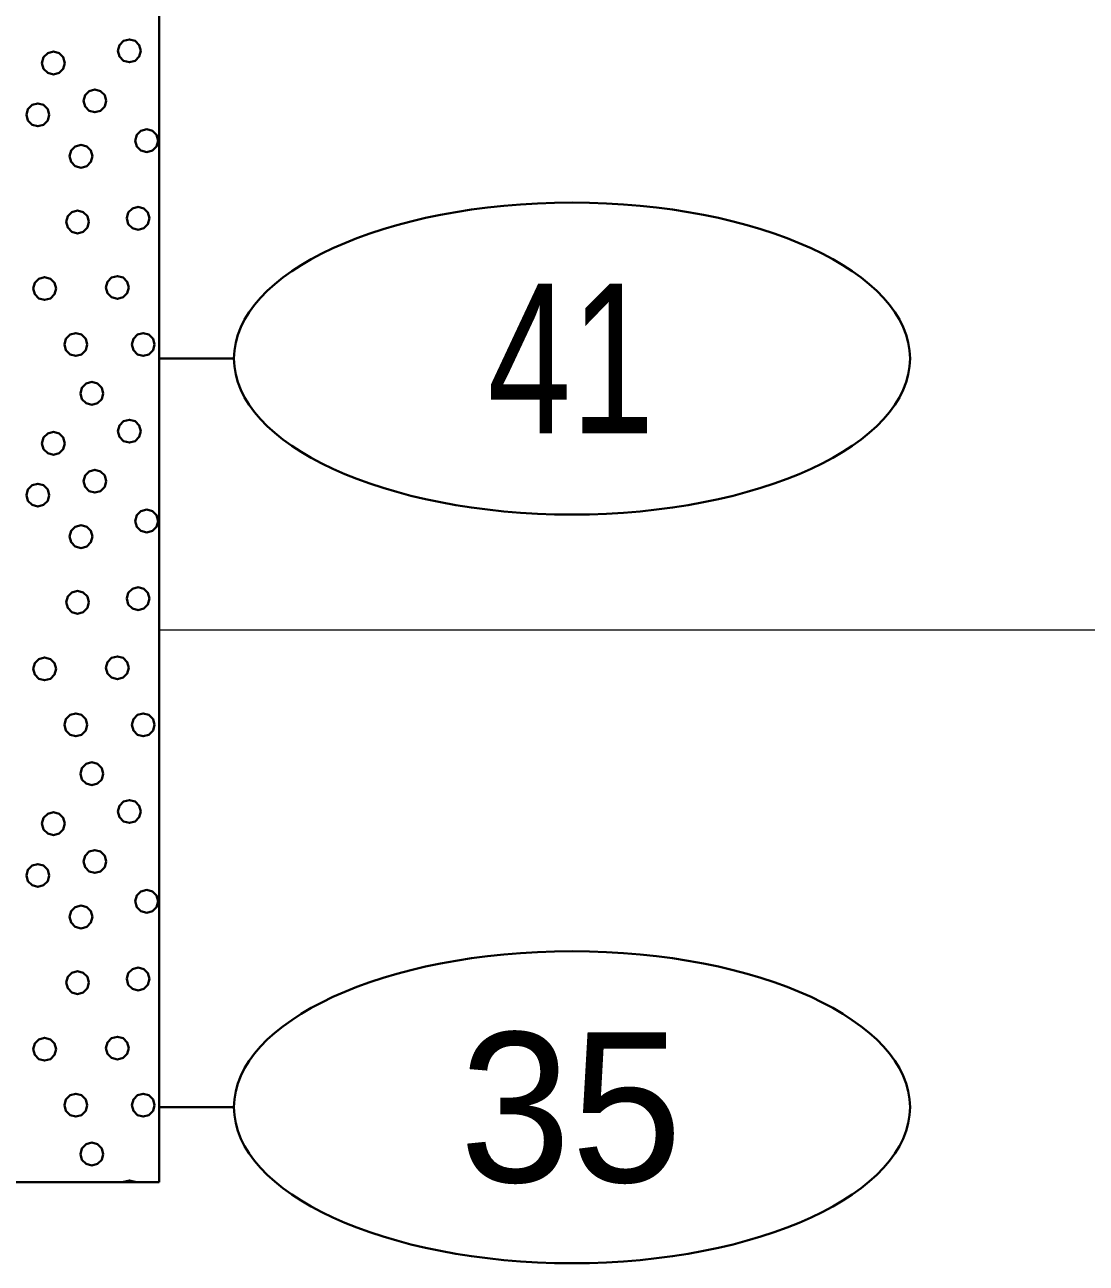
# Model space of a CAD drawing. Extents: x -76 to 974, y -1080 to -735.
# Drawn here: x 666.4 to 673.49, y -996.32 to -988.05 of the extents above; entities that cross this region are included whole.
import ezdxf
from ezdxf.enums import TextEntityAlignment as Align

# ---------------------------------------------------------------- set-up
doc = ezdxf.new("R2010")
doc.units = 0
doc.header["$LTSCALE"] = 0.36
doc.layers.add('27', color=7, linetype='Continuous', lineweight=40)
doc.layers.add('7', color=7, linetype='Continuous', lineweight=13)

msp = doc.modelspace()

# ---------------------------------------------------------------- linework, layer by layer
at = {"layer": '27'}
for p, q in [((667.2963, -995.7789), (667.2963, -982.6789)), ((667.7963, -990.2789), (667.2963, -990.2789)), ((667.7963, -995.2789), (667.2963, -995.2789)), ((664.7963, -995.7789), (667.2963, -995.7789))]:
    msp.add_line(p, q, dxfattribs=at)
for points in [[(667.1737, -988.2237), (667.1635, -988.1856), (667.1356, -988.1577), (667.0975, -988.1475), (667.0594, -988.1577), (667.0315, -988.1856), (667.0213, -988.2237), (667.0315, -988.2618), (667.0594, -988.2897), (667.0975, -988.2999), (667.1356, -988.2897), (667.1635, -988.2618)], [(666.6665, -988.3051), (666.6563, -988.267), (666.6284, -988.2391), (666.5903, -988.2289), (666.5522, -988.2391), (666.5243, -988.267), (666.5141, -988.3051), (666.5243, -988.3432), (666.5522, -988.3711), (666.5903, -988.3813), (666.6284, -988.3711), (666.6563, -988.3432)], [(666.9436, -988.5581), (666.9334, -988.52), (666.9055, -988.4921), (666.8674, -988.4819), (666.8293, -988.4921), (666.8014, -988.52), (666.7912, -988.5581), (666.8014, -988.5962), (666.8293, -988.6241), (666.8674, -988.6343), (666.9055, -988.6241), (666.9334, -988.5962)], [(666.5622, -988.6509), (666.552, -988.6128), (666.5241, -988.5849), (666.486, -988.5747), (666.4479, -988.5849), (666.42, -988.6128), (666.4098, -988.6509), (666.42, -988.689), (666.4479, -988.7169), (666.486, -988.7271), (666.5241, -988.7169), (666.552, -988.689)], [(667.2894, -988.8238), (667.2792, -988.7857), (667.2513, -988.7578), (667.2132, -988.7476), (667.1751, -988.7578), (667.1472, -988.7857), (667.137, -988.8238), (667.1472, -988.8619), (667.1751, -988.8897), (667.2132, -988.9), (667.2513, -988.8897), (667.2792, -988.8619)], [(666.8508, -988.928), (666.8406, -988.8899), (666.8127, -988.862), (666.7746, -988.8518), (666.7365, -988.862), (666.7086, -988.8899), (666.6984, -988.928), (666.7086, -988.9661), (666.7365, -988.994), (666.7746, -989.0042), (666.8127, -988.994), (666.8406, -988.9661)], [(666.8279, -989.3666), (666.8177, -989.3285), (666.7898, -989.3006), (666.7517, -989.2904), (666.7136, -989.3006), (666.6857, -989.3285), (666.6755, -989.3666), (666.6857, -989.4047), (666.7136, -989.4326), (666.7517, -989.4428), (666.7898, -989.4326), (666.8177, -989.4047)], [(667.2322, -989.3424), (667.222, -989.3043), (667.1941, -989.2764), (667.156, -989.2662), (667.1179, -989.2764), (667.09, -989.3043), (667.0798, -989.3424), (667.09, -989.3805), (667.1179, -989.4084), (667.156, -989.4186), (667.1941, -989.4084), (667.222, -989.3805)], [(666.608, -989.8115), (666.5978, -989.7734), (666.5699, -989.7455), (666.5318, -989.7353), (666.4937, -989.7455), (666.4658, -989.7734), (666.4556, -989.8115), (666.4658, -989.8496), (666.4937, -989.8775), (666.5318, -989.8877), (666.5699, -989.8775), (666.5978, -989.8496)], [(667.0936, -989.8039), (667.0834, -989.7658), (667.0555, -989.7379), (667.0174, -989.7277), (666.9793, -989.7379), (666.9514, -989.7658), (666.9412, -989.8039), (666.9514, -989.842), (666.9793, -989.8699), (667.0174, -989.8801), (667.0555, -989.8699), (667.0834, -989.842)], [(666.8165, -990.1853), (666.8063, -990.1472), (666.7784, -990.1193), (666.7403, -990.1091), (666.7022, -990.1193), (666.6743, -990.1472), (666.6641, -990.1853), (666.6743, -990.2234), (666.7022, -990.2513), (666.7403, -990.2615), (666.7784, -990.2513), (666.8063, -990.2234)], [(667.2665, -990.1853), (667.2563, -990.1472), (667.2284, -990.1193), (667.1903, -990.1091), (667.1522, -990.1193), (667.1243, -990.1472), (667.1141, -990.1853), (667.1243, -990.2234), (667.1522, -990.2513), (667.1903, -990.2615), (667.2284, -990.2513), (667.2563, -990.2234)], [(666.9228, -990.5116), (666.9126, -990.4735), (666.8847, -990.4456), (666.8466, -990.4354), (666.8085, -990.4456), (666.7807, -990.4735), (666.7704, -990.5116), (666.7807, -990.5497), (666.8085, -990.5776), (666.8466, -990.5878), (666.8847, -990.5776), (666.9126, -990.5497)], [(667.1737, -990.7637), (667.1635, -990.7256), (667.1356, -990.6977), (667.0975, -990.6875), (667.0594, -990.6977), (667.0315, -990.7256), (667.0213, -990.7637), (667.0315, -990.8018), (667.0594, -990.8297), (667.0975, -990.8399), (667.1356, -990.8297), (667.1635, -990.8018)], [(666.6665, -990.8451), (666.6563, -990.807), (666.6284, -990.7791), (666.5903, -990.7689), (666.5522, -990.7791), (666.5243, -990.807), (666.5141, -990.8451), (666.5243, -990.8832), (666.5522, -990.9111), (666.5903, -990.9213), (666.6284, -990.9111), (666.6563, -990.8832)], [(666.9436, -991.0981), (666.9334, -991.06), (666.9055, -991.0321), (666.8674, -991.0219), (666.8293, -991.0321), (666.8014, -991.06), (666.7912, -991.0981), (666.8014, -991.1362), (666.8293, -991.1641), (666.8674, -991.1743), (666.9055, -991.1641), (666.9334, -991.1362)], [(666.5622, -991.1909), (666.552, -991.1528), (666.5241, -991.1249), (666.486, -991.1147), (666.4479, -991.1249), (666.42, -991.1528), (666.4098, -991.1909), (666.42, -991.229), (666.4479, -991.2569), (666.486, -991.2671), (666.5241, -991.2569), (666.552, -991.229)], [(667.2894, -991.3638), (667.2792, -991.3257), (667.2513, -991.2978), (667.2132, -991.2876), (667.1751, -991.2978), (667.1472, -991.3257), (667.137, -991.3638), (667.1472, -991.4019), (667.1751, -991.4297), (667.2132, -991.44), (667.2513, -991.4297), (667.2792, -991.4019)], [(666.8508, -991.468), (666.8406, -991.4299), (666.8127, -991.402), (666.7746, -991.3918), (666.7365, -991.402), (666.7086, -991.4299), (666.6984, -991.468), (666.7086, -991.5061), (666.7365, -991.534), (666.7746, -991.5442), (666.8127, -991.534), (666.8406, -991.5061)], [(666.8279, -991.9066), (666.8177, -991.8685), (666.7898, -991.8406), (666.7517, -991.8304), (666.7136, -991.8406), (666.6857, -991.8685), (666.6755, -991.9066), (666.6857, -991.9447), (666.7136, -991.9726), (666.7517, -991.9828), (666.7898, -991.9726), (666.8177, -991.9447)], [(667.2322, -991.8824), (667.222, -991.8443), (667.1941, -991.8164), (667.156, -991.8062), (667.1179, -991.8164), (667.09, -991.8443), (667.0798, -991.8824), (667.09, -991.9205), (667.1179, -991.9484), (667.156, -991.9586), (667.1941, -991.9484), (667.222, -991.9205)], [(666.608, -992.3515), (666.5978, -992.3134), (666.5699, -992.2855), (666.5318, -992.2753), (666.4937, -992.2855), (666.4658, -992.3134), (666.4556, -992.3515), (666.4658, -992.3896), (666.4937, -992.4175), (666.5318, -992.4277), (666.5699, -992.4175), (666.5978, -992.3896)], [(667.0936, -992.3439), (667.0834, -992.3058), (667.0555, -992.2779), (667.0174, -992.2677), (666.9793, -992.2779), (666.9514, -992.3058), (666.9412, -992.3439), (666.9514, -992.382), (666.9793, -992.4099), (667.0174, -992.4201), (667.0555, -992.4099), (667.0834, -992.382)], [(666.8165, -992.7253), (666.8063, -992.6872), (666.7784, -992.6593), (666.7403, -992.6491), (666.7022, -992.6593), (666.6743, -992.6872), (666.6641, -992.7253), (666.6743, -992.7634), (666.7022, -992.7913), (666.7403, -992.8015), (666.7784, -992.7913), (666.8063, -992.7634)], [(667.2665, -992.7253), (667.2563, -992.6872), (667.2284, -992.6593), (667.1903, -992.6491), (667.1522, -992.6593), (667.1243, -992.6872), (667.1141, -992.7253), (667.1243, -992.7634), (667.1522, -992.7913), (667.1903, -992.8015), (667.2284, -992.7913), (667.2563, -992.7634)], [(666.9228, -993.0516), (666.9126, -993.0135), (666.8847, -992.9856), (666.8466, -992.9754), (666.8085, -992.9856), (666.7807, -993.0135), (666.7704, -993.0516), (666.7807, -993.0897), (666.8085, -993.1176), (666.8466, -993.1278), (666.8847, -993.1176), (666.9126, -993.0897)], [(667.1737, -993.3037), (667.1635, -993.2656), (667.1356, -993.2377), (667.0975, -993.2275), (667.0594, -993.2377), (667.0315, -993.2656), (667.0213, -993.3037), (667.0315, -993.3418), (667.0594, -993.3697), (667.0975, -993.3799), (667.1356, -993.3697), (667.1635, -993.3418)], [(666.6665, -993.3851), (666.6563, -993.347), (666.6284, -993.3191), (666.5903, -993.3089), (666.5522, -993.3191), (666.5243, -993.347), (666.5141, -993.3851), (666.5243, -993.4232), (666.5522, -993.4511), (666.5903, -993.4613), (666.6284, -993.4511), (666.6563, -993.4232)], [(666.9436, -993.6381), (666.9334, -993.6), (666.9055, -993.5721), (666.8674, -993.5619), (666.8293, -993.5721), (666.8014, -993.6), (666.7912, -993.6381), (666.8014, -993.6762), (666.8293, -993.7041), (666.8674, -993.7143), (666.9055, -993.7041), (666.9334, -993.6762)], [(666.5622, -993.7309), (666.552, -993.6928), (666.5241, -993.6649), (666.486, -993.6547), (666.4479, -993.6649), (666.42, -993.6928), (666.4098, -993.7309), (666.42, -993.769), (666.4479, -993.7969), (666.486, -993.8071), (666.5241, -993.7969), (666.552, -993.769)], [(667.2894, -993.9038), (667.2792, -993.8657), (667.2513, -993.8378), (667.2132, -993.8276), (667.1751, -993.8378), (667.1472, -993.8657), (667.137, -993.9038), (667.1472, -993.9419), (667.1751, -993.9697), (667.2132, -993.98), (667.2513, -993.9697), (667.2792, -993.9419)], [(666.8508, -994.008), (666.8406, -993.9699), (666.8127, -993.942), (666.7746, -993.9318), (666.7365, -993.942), (666.7086, -993.9699), (666.6984, -994.008), (666.7086, -994.0461), (666.7365, -994.074), (666.7746, -994.0842), (666.8127, -994.074), (666.8406, -994.0461)], [(667.2322, -994.4224), (667.222, -994.3843), (667.1941, -994.3564), (667.156, -994.3462), (667.1179, -994.3564), (667.09, -994.3843), (667.0798, -994.4224), (667.09, -994.4605), (667.1179, -994.4884), (667.156, -994.4986), (667.1941, -994.4884), (667.222, -994.4605)], [(666.8279, -994.4466), (666.8177, -994.4085), (666.7898, -994.3806), (666.7517, -994.3704), (666.7136, -994.3806), (666.6857, -994.4085), (666.6755, -994.4466), (666.6857, -994.4847), (666.7136, -994.5126), (666.7517, -994.5228), (666.7898, -994.5126), (666.8177, -994.4847)], [(666.608, -994.8915), (666.5978, -994.8534), (666.5699, -994.8255), (666.5318, -994.8153), (666.4937, -994.8255), (666.4658, -994.8534), (666.4556, -994.8915), (666.4658, -994.9296), (666.4937, -994.9575), (666.5318, -994.9677), (666.5699, -994.9575), (666.5978, -994.9296)], [(667.0936, -994.8839), (667.0834, -994.8458), (667.0555, -994.8179), (667.0174, -994.8077), (666.9793, -994.8179), (666.9514, -994.8458), (666.9412, -994.8839), (666.9514, -994.922), (666.9793, -994.9499), (667.0174, -994.9601), (667.0555, -994.9499), (667.0834, -994.922)], [(666.8165, -995.2653), (666.8063, -995.2272), (666.7784, -995.1993), (666.7403, -995.1891), (666.7022, -995.1993), (666.6743, -995.2272), (666.6641, -995.2653), (666.6743, -995.3034), (666.7022, -995.3313), (666.7403, -995.3415), (666.7784, -995.3313), (666.8063, -995.3034)], [(667.2665, -995.2653), (667.2563, -995.2272), (667.2284, -995.1993), (667.1903, -995.1891), (667.1522, -995.1993), (667.1243, -995.2272), (667.1141, -995.2653), (667.1243, -995.3034), (667.1522, -995.3313), (667.1903, -995.3415), (667.2284, -995.3313), (667.2563, -995.3034)], [(666.9228, -995.5916), (666.9126, -995.5535), (666.8847, -995.5256), (666.8466, -995.5154), (666.8085, -995.5256), (666.7807, -995.5535), (666.7704, -995.5916), (666.7807, -995.6297), (666.8085, -995.6576), (666.8466, -995.6678), (666.8847, -995.6576), (666.9126, -995.6297)], [(667.1356, -995.7777), (667.0975, -995.7675), (667.0594, -995.7777), (667.0582, -995.7789), (667.1368, -995.7789)]]:
    msp.add_lwpolyline(points, close=True, dxfattribs=at)
for centre in [(670.0537, -990.2789), (670.0537, -995.2789)]:
    msp.add_ellipse(centre, major_axis=(2.2574, 0), ratio=0.461538, dxfattribs=at)
at = {"layer": '7'}
msp.add_line((667.2963, -992.09), (678.7313, -992.09), dxfattribs=at)

# ---------------------------------------------------------------- texts
at = {"layer": '27', "width": 0.75}
msp.add_text('41', height=1, dxfattribs=at).set_placement((670.0465, -990.7788), align=Align.CENTER)
at = {"layer": '27'}
msp.add_text('35', height=1, dxfattribs=at).set_placement((670.0465, -995.7788), align=Align.CENTER)

doc.saveas('drawing.dxf')
